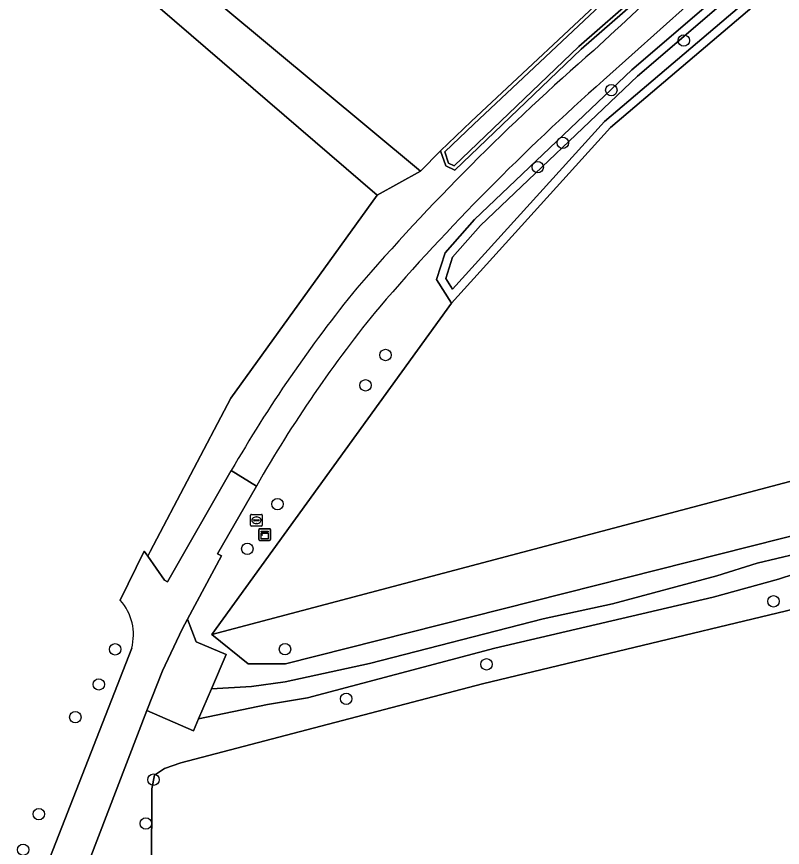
# Model space of a CAD drawing. Extents: x 162879 to 165540, y 384011 to 385181.
# Drawn here: x 164773.1 to 164838.5, y 384641.5 to 384712.5 of the extents above; entities that cross this region are included whole.
import ezdxf

# ---------------------------------------------------------------- set-up
doc = ezdxf.new("R2010")
doc.units = 0
for name, color, linetype in [('IMGEO_Boom', 7, 'Continuous'), ('IMGEO_Erf', 7, 'Continuous'), ('IMGEO_Grasland_agrarisch', 7, 'Continuous'), ('IMGEO_Groenvoorziening', 7, 'Continuous'), ('IMGEO_Hek', 7, 'Continuous'), ('IMGEO_Kast', 7, 'Continuous'), ('IMGEO_Loofbos', 7, 'Continuous'), ('IMGEO_Oever', 7, 'Continuous'), ('IMGEO_Rijbaan_lokaal_gesloten', 7, 'Continuous'), ('IMGEO_Rijbaan_lokaal_halfverhard', 7, 'Continuous'), ('IMGEO_Rioolput', 7, 'Continuous'), ('IMGEO_Voetpad_open', 7, 'Continuous'), ('IMGEO_Waterloop', 7, 'Continuous')]:
    doc.layers.add(name, color=color, linetype=linetype)

msp = doc.modelspace()

# ---------------------------------------------------------------- linework, layer by layer
at = {"layer": 'IMGEO_Boom'}
for centre in [(164830.112, 384710.469), (164823.922, 384706.229), (164819.764, 384701.711), (164817.625, 384699.639), (164804.617, 384683.571), (164802.905, 384680.978), (164795.371, 384670.822), (164792.797, 384666.997), (164837.781, 384662.507), (164781.49, 384658.4), (164796.018, 384658.417), (164813.251, 384657.118), (164780.09, 384655.4), (164801.254, 384654.17), (164778.09, 384652.6), (164784.774, 384647.249), (164774.965, 384644.306), (164784.12, 384643.502), (164773.622, 384641.26)]:
    msp.add_circle(centre, 0.489, dxfattribs=at)
at = {"layer": 'IMGEO_Erf'}
for points in [[(164803.896, 384697.235), (164783.904, 384714.464), (164751.757, 384742.168)], [(164781.935, 384662.595), (164783.976, 384666.785), (164784.274, 384666.358), (164784.483, 384666.755), (164791.393, 384679.872), (164803.896, 384697.235)], [(164774.184, 384636.129), (164782.906, 384658.497)]]:
    msp.add_lwpolyline(points, dxfattribs=at)
msp.add_arc((164778.652, 384659.653), 4.409, 344.79865, 41.86156, dxfattribs=at)
at = {"layer": 'IMGEO_Grasland_agrarisch'}
for points in [[(164902.252, 384727.815), (164906.545, 384759.673), (164906.894, 384769.42), (164905.238, 384768.912), (164902.307, 384767.066), (164899.182, 384764.639), (164880.341, 384750), (164874.722, 384745.634), (164842.734, 384719.105), (164823.853, 384703.021), (164810.24, 384687.993), (164789.773, 384659.672), (164892.795, 384686.95), (164898.154, 384705.197)], [(164851.132, 384664.625), (164812.915, 384655.441), (164787.116, 384648.704), (164785.707, 384648.195), (164784.87, 384647.647), (164784.642, 384646.479), (164784.461, 384605.649), (164788.124, 384605.003), (164799.308, 384601.903), (164828.449, 384595.429), (164828.137, 384594.201), (164832.372, 384593.268), (164832.632, 384594.499), (164834.88, 384594), (164838.818, 384611.982)]]:
    msp.add_lwpolyline(points, close=True, dxfattribs=at)
at = {"layer": 'IMGEO_Groenvoorziening'}
msp.add_lwpolyline([(164814.813, 384744.062), (164811.101, 384746.584), (164806.412, 384748.799), (164804.71, 384750), (164801.616, 384752.183), (164780.568, 384769.421), (164771.662, 384758.949), (164763.901, 384750), (164763.551, 384749.596), (164758.18, 384743.375), (164756.758, 384741.729), (164786.208, 384717.138), (164807.589, 384699.285), (164809.315, 384701.029), (164811.943, 384703.539), (164824.661, 384715.501), (164835.719, 384726.274)], close=True, dxfattribs=at)
for points in [[(164908.754, 384759.577), (164896.821, 384686.214), (164896.251, 384684.457), (164865.928, 384675.944), (164849.288, 384670.608), (164849.076, 384670.554), (164796.052, 384657.164), (164792.871, 384657.164), (164789.773, 384659.672), (164810.24, 384687.993), (164808.978, 384690.031), (164809.704, 384692.309), (164812.209, 384695.164), (164825.664, 384707.953), (164838.986, 384719.401)], [(164836.816, 384723.25), (164821.353, 384709.729), (164810.536, 384699.39), (164809.755, 384699.751), (164809.315, 384701.029), (164807.589, 384699.285), (164803.896, 384697.235), (164791.393, 384679.872), (164784.483, 384666.755), (164784.274, 384666.358), (164785.708, 384664.308), (164785.96, 384664.178), (164791.42, 384673.683)], [(164832.947, 384715.785), (164823.244, 384707.068)], [(164793.566, 384672.366), (164790.256, 384666.556), (164790.594, 384666.399), (164787.677, 384660.968), (164788.42, 384659.042), (164790.987, 384657.959), (164789.733, 384655.026), (164793.153, 384655.225), (164796.03, 384655.633), (164803.249, 384657.187), (164818.102, 384660.998), (164824.033, 384662.285), (164832.945, 384664.671), (164836.387, 384665.772), (164851.521, 384669.356), (164864.616, 384672.747), (164870.114, 384674.411), (164884.419, 384677.84), (164896.894, 384681.246)], [(164888.838, 384636.479), (164889.964, 384641.732), (164891.347, 384649.374), (164896.967, 384677.709), (164896.683, 384678.337), (164895.722, 384678.441), (164894.073, 384678.321), (164886.307, 384676.362), (164872.709, 384673.398), (164861.244, 384670.067), (164854.317, 384668.355), (164842.406, 384665.77), (164838.206, 384664.394), (164832.617, 384662.859), (164813.949, 384658.504), (164797.939, 384654.255), (164794.513, 384653.684), (164788.628, 384652.442), (164788.199, 384651.436), (164784.21, 384653.167), (164776.749, 384633.69), (164774.282, 384627.221)], [(164784.461, 384605.649), (164784.642, 384646.479), (164784.87, 384647.647), (164785.707, 384648.195), (164787.116, 384648.704), (164812.915, 384655.441), (164851.132, 384664.625), (164851.097, 384665.36), (164851.062, 384666.095), (164868.171, 384670.242), (164871.356, 384670.891), (164874.478, 384672.01), (164878.423, 384672.745), (164889.142, 384675.591), (164892.978, 384676.005), (164893.459, 384675.868), (164894.012, 384675.442), (164891.112, 384659.765), (164888.335, 384646.647), (164887.536, 384641.745), (164886.814, 384638.803)]]:
    msp.add_lwpolyline(points, dxfattribs=at)
for centre, radius, start, end in [((165092.636, 384421.387), 395.093, 130.2392, 133.15157), ((164955.492, 384556.77), 202.665, 131.04193, 139.16137), ((164959.441, 384553.355), 205.371, 131.54235, 139.14228), ((164895.121, 384613.833), 119.732, 140.92888, 150.00924), ((164891.082, 384616.621), 112.325, 140.74005, 150.24576)]:
    msp.add_arc(centre, radius, start, end, dxfattribs=at)
at = {"layer": 'IMGEO_Hek'}
msp.add_lwpolyline([(164803.896, 384697.235), (164807.589, 384699.285)], dxfattribs=at)
at = {"layer": 'IMGEO_Kast'}
for p, q in [((164793.845, 384668.716), (164794.686, 384668.716)), ((164794.686, 384668.716), (164793.845, 384668.716)), ((164793.77, 384667.791), (164793.77, 384668.632)), ((164793.77, 384668.632), (164793.77, 384667.791)), ((164794.77, 384668.641), (164794.77, 384667.8)), ((164794.77, 384667.8), (164794.77, 384668.641)), ((164794.695, 384667.716), (164793.854, 384667.716)), ((164793.854, 384667.716), (164794.695, 384667.716))]:
    msp.add_line(p, q, dxfattribs=at)
for points in [[(164793.965, 384668.506), (164794.565, 384668.506), (164794.565, 384668.421), (164793.965, 384668.421), (164793.965, 384668.506)], [(164793.965, 384668.331), (164794.565, 384668.331), (164794.565, 384667.842), (164793.965, 384667.842), (164793.965, 384668.331)]]:
    msp.add_lwpolyline(points, dxfattribs=at)
msp.add_circle((164794.049, 384668.18), 0.0377, dxfattribs=at)
for centre, start, end in [((164793.848, 384668.638), 92.4484, 184.28452), ((164793.848, 384668.638), 92.4484, 184.28452), ((164794.692, 384668.638), 2.4484, 94.28452), ((164794.692, 384668.638), 2.4484, 94.28452), ((164793.848, 384667.794), 182.4484, 274.28452), ((164793.848, 384667.794), 182.4484, 274.28452), ((164794.692, 384667.794), 272.4484, 4.28452), ((164794.692, 384667.794), 272.4484, 4.28452)]:
    msp.add_arc(centre, 0.0779, start, end, dxfattribs=at)
at = {"layer": 'IMGEO_Loofbos'}
msp.add_lwpolyline([(164906.545, 384759.673), (164902.252, 384727.815), (164898.154, 384705.197), (164892.795, 384686.95), (164789.773, 384659.672), (164792.871, 384657.164), (164796.052, 384657.164), (164849.076, 384670.554)], dxfattribs=at)
msp.add_lwpolyline([(164807.589, 384699.285), (164786.208, 384717.138), (164783.904, 384714.464), (164803.896, 384697.235)], close=True, dxfattribs=at)
at = {"layer": 'IMGEO_Oever'}
for points in [[(164757.013, 384790.286), (164744.404, 384800.827), (164745.279, 384802.381), (164744.52, 384802.936), (164743.919, 384803.376), (164742.213, 384800.833), (164772.974, 384775.641), (164780.568, 384769.421), (164801.616, 384752.183), (164804.71, 384750), (164806.412, 384748.799), (164811.101, 384746.584), (164814.813, 384744.062), (164835.719, 384726.274), (164824.661, 384715.501), (164811.943, 384703.539), (164809.315, 384701.029), (164809.755, 384699.751), (164810.536, 384699.39), (164821.353, 384709.729), (164836.816, 384723.25)], [(164837.203, 384723.925), (164836.628, 384723.498), (164821.144, 384709.958), (164810.474, 384699.76), (164810.005, 384699.977), (164809.673, 384700.942), (164812.156, 384703.314), (164824.876, 384715.277), (164836.18, 384726.29), (164815.001, 384744.309), (164811.255, 384746.854), (164806.569, 384749.068), (164804.889, 384750.254), (164801.804, 384752.43), (164780.765, 384769.661), (164773.171, 384775.881), (164742.628, 384800.894), (164743.581, 384802.315), (164743.938, 384802.587), (164744.39, 384802.561), (164744.542, 384802.203), (164744.551, 384801.721), (164744.007, 384800.754)], [(164908.754, 384759.577), (164909.058, 384761.327), (164909.618, 384770.226), (164909.431, 384771.035), (164909.058, 384771.657), (164908.373, 384771.968), (164907.564, 384772.061), (164906.164, 384771.875), (164904.457, 384770.996), (164897.428, 384766.915), (164893.999, 384764.606), (164875.972, 384749.927), (164854.989, 384732.643), (164838.986, 384719.401), (164825.664, 384707.953), (164812.209, 384695.164), (164809.704, 384692.309), (164808.978, 384690.031), (164810.24, 384687.993), (164823.853, 384703.021), (164842.734, 384719.105), (164874.722, 384745.634)], [(164842.268, 384719.66), (164823.347, 384703.542), (164810.349, 384689.193), (164809.77, 384690.129), (164810.349, 384691.945), (164812.732, 384694.661), (164826.15, 384707.415), (164839.453, 384718.847)]]:
    msp.add_lwpolyline(points, dxfattribs=at)
at = {"layer": 'IMGEO_Rijbaan_lokaal_gesloten'}
for points in [[(164823.244, 384707.068), (164832.947, 384715.785)], [(164784.21, 384653.167), (164785.537, 384656.563), (164787.226, 384660.128), (164787.677, 384660.968), (164790.594, 384666.399), (164790.256, 384666.556), (164793.566, 384672.366), (164791.42, 384673.683), (164785.96, 384664.178), (164785.708, 384664.308), (164784.274, 384666.358), (164783.976, 384666.785), (164781.935, 384662.595)], [(164791.42, 384673.683), (164793.566, 384672.366)], [(164782.906, 384658.497), (164774.184, 384636.129)], [(164774.282, 384627.221), (164776.749, 384633.69), (164784.21, 384653.167)]]:
    msp.add_lwpolyline(points, dxfattribs=at)
for centre, radius, start, end in [((165092.636, 384421.387), 395.093, 130.2392, 133.15157), ((164955.492, 384556.77), 202.665, 131.04193, 139.16137), ((164959.441, 384553.355), 205.371, 131.54235, 139.14228), ((164895.121, 384613.833), 119.732, 140.92888, 150.00924), ((164891.082, 384616.621), 112.325, 140.74005, 150.24576), ((164778.652, 384659.653), 4.409, 344.79865, 41.86156)]:
    msp.add_arc(centre, radius, start, end, dxfattribs=at)
at = {"layer": 'IMGEO_Rijbaan_lokaal_halfverhard'}
msp.add_lwpolyline([(164851.521, 384669.356), (164836.387, 384665.772), (164832.945, 384664.671), (164824.033, 384662.285), (164818.102, 384660.998), (164803.249, 384657.187), (164796.03, 384655.633), (164793.153, 384655.225), (164789.733, 384655.026), (164788.628, 384652.442), (164794.513, 384653.684), (164797.939, 384654.255), (164813.949, 384658.504), (164832.617, 384662.859), (164838.206, 384664.394), (164842.406, 384665.77)], dxfattribs=at)
at = {"layer": 'IMGEO_Rioolput'}
for p, q in [((164793.075, 384669.014), (164793.075, 384669.866)), ((164793.15, 384669.94), (164794.002, 384669.94)), ((164793.334, 384669.434), (164793.334, 384669.446)), ((164793.772, 384669.397), (164793.374, 384669.397)), ((164793.377, 384669.483), (164793.775, 384669.483)), ((164793.563, 384669.72), (164793.588, 384669.72)), ((164793.818, 384669.446), (164793.818, 384669.434)), ((164794.076, 384669.866), (164794.076, 384669.014)), ((164794.002, 384668.94), (164793.15, 384668.94)), ((164793.586, 384669.16), (164793.561, 384669.16))]:
    msp.add_line(p, q, dxfattribs=at)
for points in [[(164793.075, 384669.014), (164793.075, 384669.866)], [(164793.15, 384669.94), (164794.002, 384669.94)], [(164794.076, 384669.866), (164794.076, 384669.014)], [(164794.002, 384668.94), (164793.15, 384668.94)]]:
    msp.add_lwpolyline(points, dxfattribs=at)
for centre, radius, start, end in [((164793.152, 384669.864), 0.0765, 91.55205, 178.44795), ((164793.152, 384669.864), 0.0765, 91.55205, 178.44795), ((164793.374, 384669.443), 0.0403, 85.87752, 175.75265), ((164793.371, 384669.433), 0.0366, 178.93798, 274.71019), ((164793.775, 384669.44), 0.043, 264.86636, 352.45326), ((164793.779, 384669.445), 0.0386, 1.73085, 96.63898), ((164794, 384669.864), 0.0765, 1.55205, 88.44795), ((164794, 384669.864), 0.0765, 1.55205, 88.44795), ((164793.152, 384669.016), 0.0765, 181.55205, 268.44795), ((164793.152, 384669.016), 0.0765, 181.55205, 268.44795), ((164794, 384669.016), 0.0765, 271.55205, 358.44795), ((164794, 384669.016), 0.0765, 271.55205, 358.44795)]:
    msp.add_arc(centre, radius, start, end, dxfattribs=at)
for centre, major_axis, ratio, start_param, end_param in [((164793.562, 384669.44), (-0.387, 0.002), 0.722429, 4.712389, 7.853982), ((164793.587, 384669.44), (-0.39, 0.002), 0.717154, 1.570796, 4.712389)]:
    msp.add_ellipse(centre, major_axis=major_axis, ratio=ratio, start_param=start_param, end_param=end_param, dxfattribs=at)
at = {"layer": 'IMGEO_Voetpad_open'}
msp.add_lwpolyline([(164789.733, 384655.026), (164790.987, 384657.959), (164788.42, 384659.042), (164787.677, 384660.968), (164787.226, 384660.128), (164785.537, 384656.563), (164784.21, 384653.167), (164788.199, 384651.436), (164788.628, 384652.442)], close=True, dxfattribs=at)
at = {"layer": 'IMGEO_Waterloop'}
for points in [[(164744.007, 384800.754), (164744.551, 384801.721), (164744.542, 384802.203), (164744.39, 384802.561), (164743.938, 384802.587), (164743.581, 384802.315), (164742.628, 384800.894), (164773.171, 384775.881), (164780.765, 384769.661), (164801.804, 384752.43), (164804.889, 384750.254), (164806.569, 384749.068), (164811.255, 384746.854), (164815.001, 384744.309), (164836.18, 384726.29), (164824.876, 384715.277), (164812.156, 384703.314), (164809.673, 384700.942), (164810.005, 384699.977), (164810.474, 384699.76), (164821.144, 384709.958), (164836.628, 384723.498), (164837.203, 384723.925)], [(164839.453, 384718.847), (164826.15, 384707.415), (164812.732, 384694.661), (164810.349, 384691.945), (164809.77, 384690.129), (164810.349, 384689.193), (164823.347, 384703.542), (164842.268, 384719.66)]]:
    msp.add_lwpolyline(points, dxfattribs=at)

doc.saveas('drawing.dxf')
